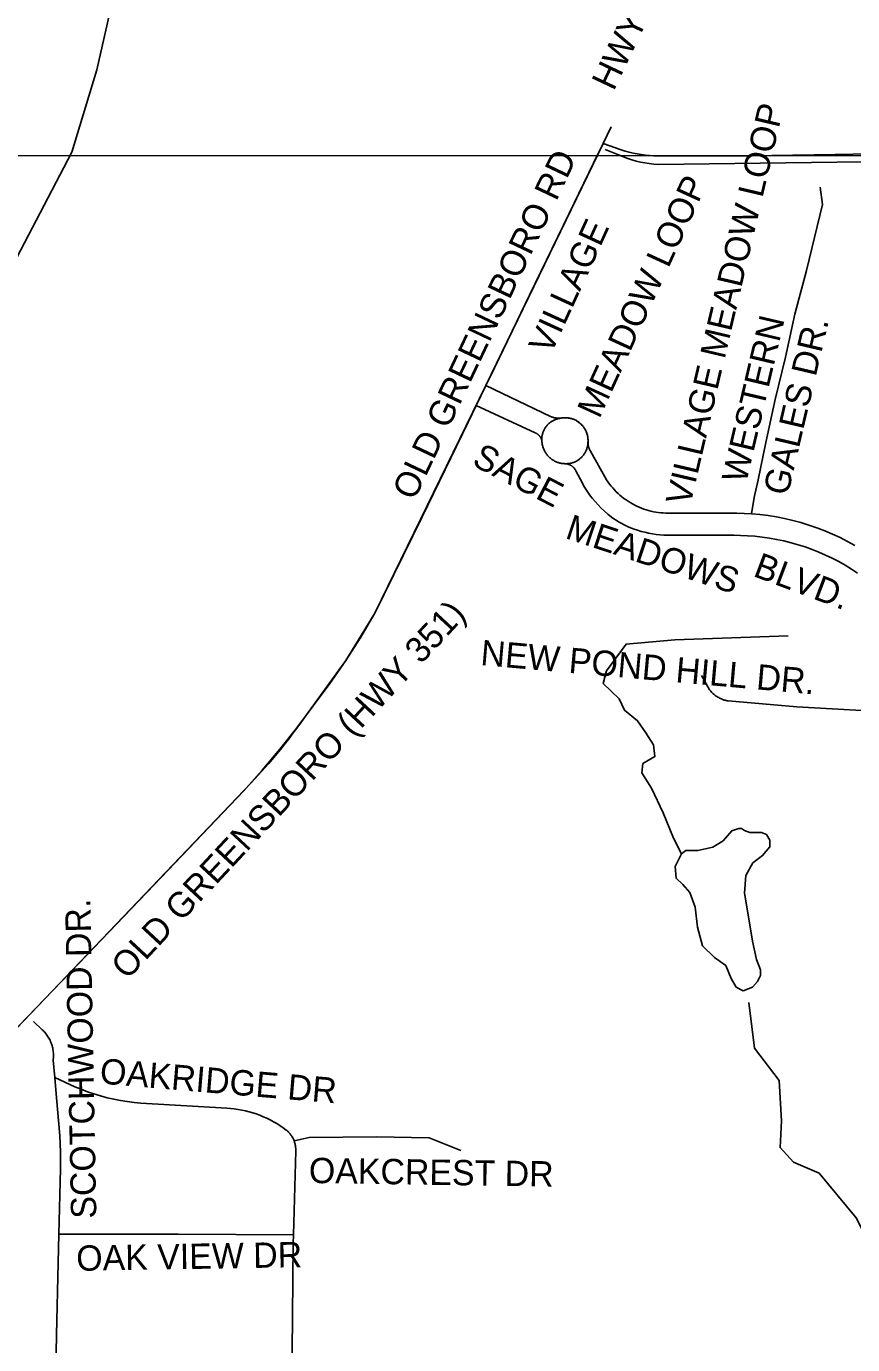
# Model space of a CAD drawing. Extents: x 1670563 to 1761545, y 515755 to 578944.
# Drawn here: x 1710696 to 1713142, y 567022 to 570923 of the extents above; entities that cross this region are included whole.
import ezdxf

# ---------------------------------------------------------------- set-up
doc = ezdxf.new("R2010")
doc.units = 0
for name, color, linetype in [('5_sectionlines', 7, 'Continuous'), ('LIMITS', 7, 'Continuous'), ('SHP_LINE', 7, 'Continuous'), ('STREETCL', 7, 'Continuous'), ('STRNAMES', 7, 'Continuous')]:
    doc.layers.add(name, color=color, linetype=linetype)

# ---------------------------------------------------------------- blocks, each defined once
blk = doc.blocks.new('CITY_LIMITS02')
at = {"layer": 'LIMITS'}
for points in [[(1712056.2, 569860.3), (1712403.1, 570576.4)], [(1712408.8, 570558.7), (1712463.3, 570536.5)], [(1712566, 570514.3), (1713548.3, 570526.7)], [(1711516.7, 568874.7), (1711641.1, 569046.4), (1711727.4, 569186.7), (1712056.2, 569860.3)], [(1710602.1, 567891.2), (1711361.2, 568684.7)]]:
    blk.add_lwpolyline(points, dxfattribs=at)
for centre, radius, start, end in [((1712586.9, 570858.7), 345.1, 249.0148, 266.5214), ((1710291.2, 569719.2), 1488.3, 315.9644, 325.4312)]:
    blk.add_arc(centre, radius, start, end, dxfattribs=at)

msp = doc.modelspace()

# ---------------------------------------------------------------- linework, layer by layer
at = {"layer": '5_sectionlines'}
msp.add_lwpolyline([(1693901.9, 570514.1), (1699388, 570494.7), (1704628.9, 570500.6), (1709950, 570539.4), (1715196.9, 570541.2), (1720438.8, 570591.8)], dxfattribs=at)
at = {"layer": 'SHP_LINE'}
for points in [[(1709570, 568128), (1709720, 568471), (1710362, 569655), (1710830, 570551), (1710904, 570794), (1710999, 571213), (1711208, 571861)], [(1712951, 569119), (1712615, 569107), (1712471, 569095), (1712413, 569016), (1712403, 568978), (1712451, 568933), (1712466, 568899), (1712505, 568868), (1712529, 568832), (1712552, 568797), (1712556, 568762), (1712521, 568741), (1712518, 568714), (1712546, 568668), (1712581, 568595), (1712611, 568520), (1712635, 568474)], [(1712635, 568474), (1712616, 568437), (1712619, 568402), (1712639, 568383), (1712660, 568360), (1712676, 568316), (1712682, 568257), (1712697, 568202), (1712733, 568167), (1712766, 568144), (1712782, 568105), (1712797, 568080), (1712818, 568069), (1712845, 568080), (1712860, 568096), (1712869, 568114), (1712869, 568131), (1712857, 568161), (1712845, 568216), (1712836, 568270), (1712822, 568358), (1712825, 568410), (1712846, 568447), (1712875, 568469), (1712897, 568495), (1712897, 568515), (1712887, 568531), (1712872, 568537), (1712837, 568537), (1712822, 568543), (1712813, 568549), (1712805, 568549), (1712784, 568542), (1712758, 568513), (1712728, 568494), (1712683, 568484), (1712648, 568484), (1712635, 568474)], [(1712834, 568034), (1712851, 567899), (1712924, 567803), (1712931, 567684), (1712927, 567605), (1712967, 567562), (1713043, 567529), (1713152, 567397), (1713218, 567268), (1713311, 567076), (1713404, 566946)]]:
    msp.add_lwpolyline(points, dxfattribs=at)
at = {"layer": 'STREETCL'}
for points in [[(1712403, 570576.4), (1712427, 570625.7)], [(1712389.7, 570548.9), (1712403, 570576.4)], [(1712403.1, 570576.4), (1712456.3, 570557.4), (1712468, 570553.8), (1712479.9, 570550.6), (1712491.8, 570547.7), (1712503.9, 570545.3), (1712516, 570543.3), (1712528.1, 570541.8), (1712540.4, 570540.6), (1712552.6, 570539.9), (1712564.9, 570539.5), (1712577.1, 570539.6), (1712839, 570539.4), (1713090, 570543.4), (1713246.5, 570546.3)], [(1712056.2, 569860.3), (1712068.6, 569885.9), (1712185.3, 570127.1), (1712302.1, 570368.8), (1712389.7, 570548.9)], [(1712841.8, 569480.5), (1712850.3, 569528.4), (1712862.3, 569580.8), (1712884.7, 569691.5), (1712912.1, 569818.7), (1712942.8, 569943.6), (1712970.7, 570071.1), (1713004.7, 570200.7), (1713036.6, 570330.6), (1713052.3, 570396), (1713045.1, 570446.8)], [(1712027.4, 569801.2), (1712056.2, 569860.3)], [(1712841.8, 569480.5), (1712820.4, 569481.8), (1712799, 569482.5), (1712777.6, 569482.6), (1712595.5, 569482.3), (1712588.2, 569482.5), (1712580.8, 569482.8), (1712573.5, 569483.4), (1712566.2, 569484.3), (1712559, 569485.4), (1712551.8, 569486.7), (1712544.6, 569488.3), (1712537.5, 569490.2), (1712530.5, 569492.2), (1712523.5, 569494.6), (1712516.6, 569497.1), (1712509.9, 569499.9), (1712503.2, 569502.9), (1712496.6, 569506.1), (1712490.1, 569509.6), (1712483.5, 569513.4), (1712477.1, 569517.4), (1712470.8, 569521.6), (1712464.7, 569526), (1712458.7, 569530.7), (1712452.9, 569535.6), (1712447.2, 569540.6), (1712441.8, 569545.9), (1712436.5, 569551.3), (1712431.4, 569556.9), (1712426.5, 569562.7), (1712421.8, 569568.6), (1712417.3, 569574.7), (1712413, 569581), (1712365.5, 569665.9), (1712364.6, 569667.4), (1712363.8, 569668.9), (1712363.1, 569670.5), (1712362.3, 569672.1), (1712361.7, 569673.7), (1712361.1, 569675.3), (1712360.5, 569677), (1712360, 569678.7), (1712359.6, 569680.4), (1712359.2, 569682.1), (1712358.9, 569683.8), (1712358.7, 569685.5), (1712358.5, 569687.2), (1712358.3, 569689), (1712358.3, 569690.7), (1712358.2, 569692.5), (1712358.3, 569694.2), (1712358.4, 569696.6), (1712358.3, 569698.9), (1712358.2, 569701.2), (1712358.1, 569703.5), (1712357.8, 569705.8), (1712357.5, 569708.2), (1712357, 569710.4), (1712356.5, 569712.7), (1712356, 569715), (1712355.3, 569717.2), (1712354.6, 569719.4), (1712353.8, 569721.6), (1712352.9, 569723.8), (1712351.9, 569725.9), (1712350.9, 569728), (1712349.8, 569730), (1712348.6, 569732.1), (1712347.4, 569734), (1712346.1, 569736), (1712344.7, 569737.8), (1712343.3, 569739.7), (1712341.8, 569741.5), (1712340.2, 569743.2), (1712338.6, 569744.9), (1712337, 569746.5), (1712335.2, 569748.1), (1712333.4, 569749.6), (1712331.6, 569751), (1712329.7, 569752.4), (1712327.8, 569753.7), (1712325.8, 569754.9), (1712323.8, 569756.1), (1712321.8, 569757.2), (1712319.7, 569758.3), (1712317.6, 569759.2), (1712315.4, 569760.1), (1712313.2, 569760.9), (1712311, 569761.7), (1712308.8, 569762.3), (1712306.5, 569762.9), (1712304.3, 569763.4), (1712302, 569763.8), (1712299.7, 569764.2), (1712297.3, 569764.5), (1712295, 569764.6), (1712292.7, 569764.8), (1712290.4, 569764.8), (1712288, 569764.7), (1712285.7, 569764.6), (1712283.4, 569764.4), (1712281.1, 569764.1), (1712278.8, 569763.7), (1712276.5, 569763.3), (1712274.2, 569763.2), (1712272, 569763.2), (1712269.7, 569763.3), (1712267.4, 569763.4), (1712265.2, 569763.7), (1712262.9, 569764), (1712260.7, 569764.4), (1712258.5, 569764.8), (1712256.3, 569765.4), (1712254.1, 569766), (1712251.9, 569766.7), (1712249.8, 569767.5), (1712247.7, 569768.3), (1712056.2, 569860.3)], [(1710597, 567885.9), (1710851.5, 568149.8), (1711074.3, 568382.1), (1711339.8, 568660.5), (1711393.6, 568721.3), (1711445.8, 568783.7), (1711496.3, 568847.4), (1711545, 568912.4), (1711594.2, 568978.5), (1711641.1, 569046.4), (1711685.5, 569115.8), (1711727.4, 569186.7), (1711867.2, 569471.4), (1712003.4, 569752), (1712027.4, 569801.2)], [(1712027.4, 569801.2), (1712201.5, 569720.3), (1712202.5, 569719.9), (1712203.5, 569719.5), (1712204.5, 569719), (1712205.5, 569718.5), (1712206.4, 569717.9), (1712207.4, 569717.4), (1712208.3, 569716.7), (1712209.2, 569716.1), (1712210.1, 569715.4), (1712210.9, 569714.7), (1712211.8, 569714), (1712212.6, 569713.2), (1712213.3, 569712.4), (1712214.1, 569711.6), (1712214.8, 569710.8), (1712215.5, 569709.9), (1712216.2, 569709), (1712216.8, 569708.1), (1712217.4, 569707.2), (1712218, 569706.2), (1712218.5, 569705.2), (1712219, 569704.2), (1712219.5, 569703.2), (1712219.9, 569702.2), (1712220.3, 569701.2), (1712220.6, 569700.1), (1712220.9, 569699.1), (1712221.2, 569698), (1712221.5, 569696.9), (1712221.7, 569695.8), (1712221.9, 569694.7), (1712222, 569693.6), (1712222.1, 569692.5), (1712222.3, 569690.1), (1712222.7, 569687.7), (1712223.1, 569685.3), (1712223.6, 569683), (1712224.2, 569680.6), (1712224.9, 569678.3), (1712225.6, 569676), (1712226.4, 569673.7), (1712227.3, 569671.5), (1712228.3, 569669.3), (1712229.4, 569667.1), (1712230.5, 569664.9), (1712231.7, 569662.8), (1712233, 569660.8), (1712234.3, 569658.8), (1712235.8, 569656.8), (1712237.2, 569654.9), (1712238.8, 569653), (1712240.4, 569651.2), (1712242.1, 569649.5), (1712243.8, 569647.8), (1712245.6, 569646.1), (1712247.4, 569644.6), (1712249.3, 569643.1), (1712251.3, 569641.6), (1712253.3, 569640.3), (1712255.3, 569639), (1712257.4, 569637.7), (1712259.5, 569636.6), (1712261.7, 569635.5), (1712263.9, 569634.5), (1712266.2, 569633.6), (1712268.4, 569632.7), (1712270.7, 569631.9), (1712273, 569631.2), (1712275.4, 569630.6), (1712277.7, 569630.1), (1712280.1, 569629.6), (1712282.5, 569629.3), (1712284.9, 569629), (1712287.3, 569628.8), (1712289.8, 569628.7), (1712291, 569628.6), (1712292.3, 569628.5), (1712293.6, 569628.4), (1712294.9, 569628.2), (1712296.2, 569628), (1712297.4, 569627.7), (1712298.7, 569627.4), (1712299.9, 569627.1), (1712301.1, 569626.7), (1712302.4, 569626.3), (1712303.6, 569625.8), (1712304.7, 569625.2), (1712305.9, 569624.7), (1712307, 569624.1), (1712308.2, 569623.4), (1712309.2, 569622.8), (1712310.3, 569622), (1712311.4, 569621.3), (1712312.4, 569620.5), (1712313.4, 569619.7), (1712314.3, 569618.8), (1712315.3, 569617.9), (1712316.2, 569617), (1712317, 569616), (1712317.8, 569615), (1712318.6, 569614), (1712319.4, 569613), (1712320.1, 569611.9), (1712320.8, 569610.8), (1712321.5, 569609.7), (1712322.1, 569608.6), (1712322.6, 569607.4), (1712342.6, 569568.8), (1712346.1, 569562.5), (1712349.7, 569556.2), (1712353.5, 569550.1), (1712357.5, 569544), (1712361.7, 569538.1), (1712366, 569532.4), (1712370.6, 569526.7), (1712379.3, 569516.6), (1712388.3, 569506.8), (1712397.7, 569497.3), (1712407.4, 569488.1), (1712417.4, 569479.3), (1712427.7, 569470.9), (1712434.6, 569465.9), (1712441.6, 569461.2), (1712448.7, 569456.7), (1712456.1, 569452.5), (1712463.5, 569448.5), (1712471.1, 569444.8), (1712478.8, 569441.3), (1712486.6, 569438.1), (1712494.5, 569435.1), (1712505.2, 569431.6), (1712515.9, 569428.4), (1712526.8, 569425.6), (1712537.8, 569423.2), (1712548.8, 569421.2), (1712559.9, 569419.5), (1712571.1, 569418.3), (1712582.3, 569417.4), (1712593.5, 569416.9), (1712789.5, 569416.8), (1712809.9, 569416.6), (1712830.3, 569415.7)], [(1712274.5, 569762.9), (1712272.4, 569762.5), (1712270.3, 569762), (1712268.2, 569761.5), (1712266.1, 569760.8), (1712264.1, 569760.2), (1712262.1, 569759.4), (1712260.1, 569758.6), (1712258.2, 569757.7), (1712256.2, 569756.8), (1712254.3, 569755.8), (1712252.5, 569754.7), (1712250.7, 569753.6), (1712248.9, 569752.5), (1712247.2, 569751.2), (1712245.5, 569750), (1712243.9, 569748.6), (1712242.3, 569747.2), (1712240.7, 569745.8), (1712239.2, 569744.3), (1712237.8, 569742.8), (1712236.4, 569741.2), (1712235.1, 569739.6), (1712233.8, 569737.9), (1712232.6, 569736.2), (1712231.4, 569734.5), (1712230.3, 569732.7), (1712229.3, 569730.9), (1712228.3, 569729), (1712227.4, 569727.2), (1712226.5, 569725.2), (1712225.7, 569723.3), (1712225, 569721.3), (1712224.4, 569719.3), (1712223.8, 569717.3), (1712223.3, 569715.3), (1712222.8, 569713.2), (1712222.4, 569711.2), (1712222.1, 569709.1), (1712221.9, 569707), (1712221.7, 569704.9), (1712221.6, 569702.8), (1712221.6, 569700.7), (1712221.6, 569698.6), (1712221.7, 569696.4), (1712221.9, 569694.3)], [(1712358.3, 569694.2), (1712358.4, 569697), (1712358.3, 569699.7), (1712358.2, 569702.4), (1712357.9, 569705.2), (1712357.6, 569707.9), (1712357.1, 569710.6), (1712356.5, 569713.2), (1712355.8, 569715.9), (1712355, 569718.5), (1712354.1, 569721.1), (1712353, 569723.6), (1712351.9, 569726.1), (1712350.7, 569728.5), (1712349.4, 569730.9), (1712348, 569733.3), (1712346.4, 569735.6), (1712344.8, 569737.8), (1712343.1, 569739.9), (1712341.3, 569742), (1712339.5, 569744), (1712337.5, 569746), (1712335.5, 569747.8), (1712333.4, 569749.6), (1712331.2, 569751.3), (1712329, 569752.9), (1712326.7, 569754.4), (1712324.3, 569755.8), (1712321.9, 569757.1), (1712319.4, 569758.3), (1712316.9, 569759.4), (1712314.4, 569760.4), (1712311.7, 569761.4), (1712309.1, 569762.2), (1712306.4, 569762.9), (1712303.8, 569763.4), (1712301, 569763.9), (1712298.3, 569764.3), (1712295.6, 569764.5), (1712292.8, 569764.7), (1712290, 569764.7), (1712287.3, 569764.7), (1712284.5, 569764.5), (1712281.8, 569764.2), (1712279.1, 569763.8), (1712276.4, 569763.2)], [(1712291, 569628.6), (1712293.3, 569628.6), (1712295.6, 569628.6), (1712297.9, 569628.8), (1712300.2, 569629), (1712302.5, 569629.3), (1712304.7, 569629.7), (1712307, 569630.1), (1712309.2, 569630.6), (1712311.4, 569631.2), (1712313.6, 569631.9), (1712315.8, 569632.7), (1712317.9, 569633.5), (1712320, 569634.4), (1712322, 569635.4), (1712324.1, 569636.4), (1712326.1, 569637.6), (1712328, 569638.8), (1712329.9, 569640), (1712331.8, 569641.4), (1712333.6, 569642.8), (1712335.3, 569644.2), (1712337, 569645.7), (1712338.7, 569647.3), (1712340.3, 569648.9), (1712341.8, 569650.6), (1712343.3, 569652.4), (1712344.7, 569654.2), (1712346.1, 569656), (1712347.4, 569657.9), (1712348.6, 569659.9), (1712349.7, 569661.9), (1712350.8, 569663.9), (1712351.9, 569666), (1712352.8, 569668.1), (1712353.7, 569670.2), (1712354.5, 569672.4), (1712355.2, 569674.6), (1712355.9, 569676.8), (1712356.4, 569679.1), (1712356.9, 569681.4), (1712357.4, 569683.7), (1712357.7, 569686), (1712358, 569688.3), (1712358.2, 569690.6), (1712358.3, 569693)], [(1713148.6, 569387.1), (1713126.7, 569398.9), (1713104.5, 569410.1), (1713081.9, 569420.5), (1713059, 569430.1), (1713035.7, 569438.9), (1713012.2, 569447), (1712988.4, 569454.2), (1712964.4, 569460.6), (1712940.2, 569466.3), (1712915.8, 569471.1), (1712891.2, 569475), (1712866.6, 569478.2), (1712841.8, 569480.5)], [(1712830.3, 569415.7), (1712852.1, 569414), (1712873.7, 569411.6), (1712895.3, 569408.5), (1712916.7, 569404.7), (1712938, 569400.1), (1712959.2, 569394.9), (1712980.1, 569388.9), (1713000.9, 569382.3), (1713021.4, 569374.9), (1713041.6, 569366.9), (1713061.6, 569358.2), (1713081.3, 569348.9), (1713100.6, 569338.9), (1713119.7, 569328.2), (1713138.3, 569316.9), (1713156.5, 569305.1)], [(1713185.7, 568897.5), (1712976.5, 568909.6), (1712773.5, 568926.6), (1712770.6, 568927.1), (1712767.6, 568927.7), (1712764.7, 568928.5), (1712761.8, 568929.3), (1712759, 568930.2), (1712756.1, 568931.3), (1712753.4, 568932.4), (1712750.6, 568933.6), (1712747.9, 568935), (1712745.2, 568936.4), (1712742.6, 568937.9), (1712740.1, 568939.5), (1712737.6, 568941.2), (1712735.2, 568942.9), (1712732.8, 568944.8), (1712730.5, 568946.7), (1712728.2, 568948.7), (1712726.1, 568950.8), (1712724, 568953), (1712721.9, 568955.2), (1712720, 568957.5), (1712718.1, 568959.9), (1712694.7, 569001.4)], [(1710716.6, 567978.3), (1710742.8, 567953.7), (1710745.3, 567951.2), (1710747.8, 567948.7), (1710750.2, 567946), (1710752.5, 567943.3), (1710754.7, 567940.5), (1710756.8, 567937.6), (1710758.8, 567934.6), (1710760.7, 567931.6), (1710762.5, 567928.5), (1710764.2, 567925.4), (1710765.8, 567922.2), (1710767.2, 567918.9), (1710768.6, 567915.6), (1710769.9, 567912.3), (1710771, 567908.9), (1710772, 567905.5), (1710772.9, 567902), (1710773.7, 567898.6), (1710774.4, 567895.1), (1710774.9, 567891.5), (1710775.4, 567888), (1710775.7, 567884.4), (1710775.9, 567880.9), (1710776, 567877.3), (1710775.9, 567873.7), (1710775.8, 567870.2), (1710775.5, 567866.6), (1710775.1, 567863.1), (1710779.8, 567812.3)], [(1710779.8, 567812.3), (1710839.3, 567785), (1710857.9, 567777.2), (1710876.8, 567770), (1710896, 567763.5), (1710915.4, 567757.6), (1710934.9, 567752.4), (1710954.6, 567747.9), (1710974.5, 567744), (1710994.4, 567740.8), (1711014.5, 567738.2), (1711034.6, 567736.3), (1711289, 567721.6), (1711300.1, 567720.8), (1711311.2, 567719.5), (1711322.3, 567717.9), (1711333.3, 567715.9), (1711344.2, 567713.6), (1711355, 567710.8), (1711365.7, 567707.7), (1711376.3, 567704.2), (1711386.8, 567700.3), (1711397.1, 567696.1), (1711407.3, 567691.5), (1711417.3, 567686.5), (1711427.2, 567681.3), (1711436.8, 567675.6), (1711446.3, 567669.7), (1711455.5, 567663.4), (1711464.5, 567656.8), (1711466.5, 567655.2), (1711468.4, 567653.6), (1711470.3, 567651.9), (1711472.1, 567650.2), (1711473.8, 567648.3), (1711475.5, 567646.5), (1711477.1, 567644.5), (1711478.6, 567642.6), (1711480.1, 567640.5), (1711481.5, 567638.4), (1711482.9, 567636.3), (1711484.1, 567634.1), (1711485.3, 567631.9), (1711486.4, 567629.6), (1711487.4, 567627.3), (1711488.4, 567625)], [(1710779.8, 567812.3), (1710785.4, 567752.1), (1710794.6, 567640.4), (1710796.2, 567615.8), (1710797.1, 567591), (1710797.3, 567566.3), (1710796.6, 567541.6), (1710791.7, 567348.8)], [(1711488.4, 567625), (1711489.2, 567622.6), (1711490, 567620.2), (1711490.7, 567617.8), (1711491.3, 567615.4), (1711491.9, 567612.9), (1711492.3, 567610.4), (1711492.7, 567607.9), (1711492.9, 567605.4), (1711493.1, 567602.9), (1711493.2, 567600.3), (1711493.2, 567597.8), (1711493.1, 567595.3), (1711486.5, 567347)], [(1711488.4, 567625), (1711533, 567634.6), (1711731.9, 567636.2), (1711888.5, 567633.9), (1711982.1, 567596.4)], [(1710791.7, 567348.8), (1710789.5, 567263.3), (1710784.8, 567050.2), (1710780.4, 566786.7)], [(1710791.7, 567348.8), (1711145, 567348.5), (1711486.5, 567347)], [(1711486.5, 567347), (1711485.8, 567321.2), (1711481.1, 566787.6)]]:
    msp.add_lwpolyline(points, dxfattribs=at)

# ---------------------------------------------------------------- block references
msp.add_blockref('CITY_LIMITS02', (0, 0), dxfattribs=at)

# ---------------------------------------------------------------- texts
at = {"layer": 'STRNAMES'}
for s, rotation, p in [('HWY. 351', 64.6333, (1712434.4, 570729.3)), ('VILLAGE MEADOW LOOP', 76.7931, (1712660.6, 569501.7)), ('OLD GREENSBORO RD', 64.6333, (1711844.1, 569517)), ('MEADOW LOOP', 65.3799, (1712391.9, 569759.5)), ('VILLAGE ', 65.3799, (1712248.3, 569948.8)), ('WESTERN ', 76.7931, (1712826.3, 569568.3)), ('GALES DR.', 76.7931, (1712949.4, 569531.3)), ('SAGE ', 332.49, (1712011.7, 569625.9)), ('MEADOWS ', 341.6636, (1712287.7, 569409.1)), ('BLVD.', 339.3881, (1712844, 569296.9)), ('OLD GREENSBORO (HWY 351)', 47.061, (1710994.7, 568099)), ('NEW POND HILL DR.', 354.9682, (1712038.4, 569033)), ('SCOTCHWOOD DR.', 91.0901, (1710903.2, 567395.1)), ('OAKRIDGE DR', 355.1885, (1710911.4, 567794.6)), ('OAKCREST DR', 359.1393, (1711531.7, 567500)), ('OAK VIEW DR', 0.9513, (1710844.1, 567239.8))]:
    msp.add_text(s, height=75, rotation=rotation, dxfattribs=at).set_placement(p)

doc.saveas('drawing.dxf')
